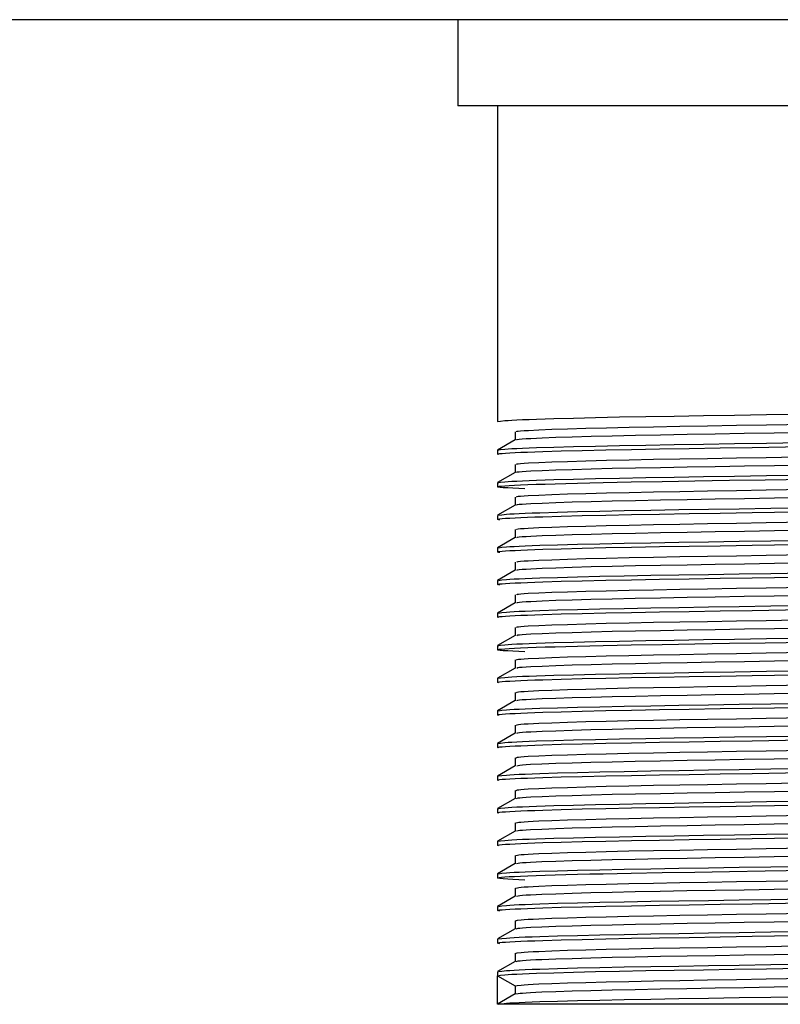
# Model space of a CAD drawing. Header units: millimetres. Extents: x 262469 to 275208, y -32539 to 9411.
# Tile 273 of 428: x 269174 to 269182, y -13445 to -13435. Entities that reach past the tile are written whole.
import ezdxf

# ---------------------------------------------------------------- set-up
doc = ezdxf.new("R2010")
doc.units = ezdxf.units.MM
doc.header["$LTSCALE"] = 100
doc.layers.add('$ IE_TELETECHNIKA', color=5, linetype='Continuous', lineweight=30)

msp = doc.modelspace()

# ---------------------------------------------------------------- linework, layer by layer
at = {"layer": '$ IE_TELETECHNIKA', "color": 7, "linetype": 'Continuous'}
for p, q in [((269255.6756, -13434.8878), (269082.8756, -13434.8878)), ((269178.4916, -13434.8878), (269178.4916, -13435.7518)), ((269185.9796, -13435.7518), (269178.4916, -13435.7518)), ((269178.8876, -13435.7518), (269178.8876, -13438.9144)), ((269179.0644, -13439.0164), (269179.0644, -13439.0974)), ((269179.0644, -13439.0164), (269179.0644, -13439.0974)), ((269179.0655, -13439.0968), (269178.8887, -13439.1989)), ((269178.8876, -13439.2001), (269178.8876, -13439.2409)), ((269179.0644, -13439.343), (269179.0644, -13439.424)), ((269179.0644, -13439.343), (269179.0644, -13439.424)), ((269179.0655, -13439.4234), (269178.8887, -13439.5255)), ((269178.8876, -13439.5267), (269178.8876, -13439.5675)), ((269179.0644, -13439.6696), (269179.0644, -13439.7506)), ((269179.0644, -13439.6696), (269179.0644, -13439.7506)), ((269179.0655, -13439.75), (269178.8887, -13439.8521)), ((269178.8876, -13439.8533), (269178.8876, -13439.8941)), ((269178.9101, -13439.8997), (269178.9025, -13439.8978)), ((269179.0644, -13439.9961), (269179.0644, -13440.0772)), ((269179.0644, -13439.9961), (269179.0644, -13440.0772)), ((269179.0655, -13440.0765), (269178.8887, -13440.1787)), ((269178.8876, -13440.1798), (269178.8876, -13440.2206)), ((269178.9101, -13440.2263), (269178.9025, -13440.2244)), ((269179.0644, -13440.3227), (269179.0644, -13440.4037)), ((269179.0644, -13440.3227), (269179.0644, -13440.4037)), ((269179.0655, -13440.4031), (269178.8887, -13440.5052)), ((269178.8876, -13440.5064), (269178.8876, -13440.5472)), ((269178.9101, -13440.5529), (269178.9025, -13440.5509)), ((269179.0644, -13440.6493), (269179.0644, -13440.7303)), ((269179.0644, -13440.6493), (269179.0644, -13440.7303)), ((269179.0655, -13440.7297), (269178.8887, -13440.8318)), ((269178.8876, -13440.833), (269178.8876, -13440.8738)), ((269179.0644, -13440.9759), (269179.0644, -13441.0569)), ((269179.0644, -13440.9759), (269179.0644, -13441.0569)), ((269179.0655, -13441.0562), (269178.8887, -13441.1584)), ((269178.8876, -13441.1596), (269178.8876, -13441.2004)), ((269179.0655, -13441.3828), (269178.8887, -13441.485)), ((269179.0644, -13441.3024), (269179.0644, -13441.3835)), ((269179.0644, -13441.3024), (269179.0644, -13441.3835)), ((269178.8876, -13441.4861), (269178.8876, -13441.5269)), ((269179.0644, -13441.629), (269179.0644, -13441.71)), ((269179.0644, -13441.629), (269179.0644, -13441.71)), ((269179.0655, -13441.7094), (269178.8887, -13441.8115)), ((269178.8876, -13441.8127), (269178.8876, -13441.8535)), ((269179.0644, -13441.9556), (269179.0644, -13442.0366)), ((269179.0644, -13441.9556), (269179.0644, -13442.0366)), ((269179.0655, -13442.036), (269178.8887, -13442.1381)), ((269178.8876, -13442.1393), (269178.8876, -13442.1801)), ((269179.0654, -13442.3626), (269178.8887, -13442.4647)), ((269179.0644, -13442.2822), (269179.0644, -13442.3632)), ((269179.0644, -13442.2822), (269179.0644, -13442.3632)), ((269178.8876, -13442.4658), (269178.8876, -13442.5067)), ((269179.0644, -13442.6087), (269179.0644, -13442.6897)), ((269179.0644, -13442.6087), (269179.0644, -13442.6897)), ((269179.0655, -13442.6891), (269178.8887, -13442.7912)), ((269178.8876, -13442.7924), (269178.8876, -13442.8332)), ((269179.0644, -13442.9353), (269179.0644, -13443.0163)), ((269179.0644, -13442.9353), (269179.0644, -13443.0163)), ((269179.0655, -13443.0157), (269178.8887, -13443.1178)), ((269178.8876, -13443.119), (269178.8876, -13443.1598)), ((269179.0655, -13443.3423), (269178.8887, -13443.4444)), ((269179.0644, -13443.2619), (269179.0644, -13443.3429)), ((269179.0644, -13443.2619), (269179.0644, -13443.3429)), ((269178.8876, -13443.4455), (269178.8876, -13443.4864)), ((269178.9101, -13443.492), (269178.8876, -13443.4864)), ((269179.0644, -13443.5884), (269179.0644, -13443.6695)), ((269179.0644, -13443.5884), (269179.0644, -13443.6695)), ((269179.0655, -13443.6689), (269178.8887, -13443.7709)), ((269178.8876, -13443.7721), (269178.8876, -13443.8129)), ((269178.9101, -13443.8186), (269178.9025, -13443.8167)), ((269179.0644, -13443.915), (269179.0644, -13443.996)), ((269179.0644, -13443.915), (269179.0644, -13443.996)), ((269179.0655, -13443.9954), (269178.8887, -13444.0975)), ((269178.8876, -13444.0987), (269178.8876, -13444.1395)), ((269178.9101, -13444.1451), (269178.9025, -13444.1432)), ((269179.0644, -13444.2416), (269179.0644, -13444.3226)), ((269179.0644, -13444.2416), (269179.0644, -13444.3226)), ((269179.0655, -13444.322), (269178.8887, -13444.4241)), ((269178.8876, -13444.4253), (269178.8876, -13444.4631)), ((269178.8876, -13444.7518), (269178.8876, -13444.4661)), ((269179.0644, -13444.5681), (269179.0644, -13444.6492)), ((269179.0655, -13444.6485), (269178.8887, -13444.7507)), ((269185.5836, -13444.7518), (269178.8876, -13444.7518))]:
    msp.add_line(p, q, dxfattribs=at)
for points in [[(269178.8876, -13438.9144), (269178.9189, -13438.9095), (269178.9629, -13438.9046), (269178.9938, -13438.902), (269179.0326, -13438.8995), (269179.0808, -13438.8969), (269179.1384, -13438.8943), (269179.2049, -13438.8916), (269179.2795, -13438.889), (269179.4511, -13438.8836), (269179.6485, -13438.8783), (269179.8693, -13438.8731), (269180.1119, -13438.868), (269180.3752, -13438.8631), (269180.6569, -13438.8583), (269180.954, -13438.8535), (269181.2634, -13438.8486), (269181.5821, -13438.8434), (269182.2353, -13438.8327)], [(269179.0817, -13439.0968), (269179.0792, -13439.0945), (269179.0855, -13439.0921), (269179.1048, -13439.0896), (269179.1355, -13439.0871), (269179.1756, -13439.0846), (269179.2232, -13439.082), (269179.3357, -13439.0767), (269179.4724, -13439.0715), (269179.6358, -13439.0662), (269179.825, -13439.0609), (269180.0371, -13439.0557), (269180.2697, -13439.0507), (269180.5207, -13439.0459), (269180.7882, -13439.0412), (269181.0693, -13439.0365), (269181.3615, -13439.0315), (269181.662, -13439.0263), (269182.2765, -13439.0157)], [(269179.0818, -13439.0164), (269179.0803, -13439.0117), (269179.094, -13439.0093), (269179.1191, -13439.0068), (269179.1542, -13439.0043), (269179.1975, -13439.0017), (269179.3034, -13438.9965), (269179.4336, -13438.9912), (269179.5901, -13438.9859), (269179.7728, -13438.9806), (269179.979, -13438.9755), (269180.2064, -13438.9704), (269180.4528, -13438.9655), (269180.7162, -13438.9608), (269180.994, -13438.9561), (269181.2836, -13438.9511), (269181.5822, -13438.946), (269182.1951, -13438.9355)], [(269178.9025, -13439.2447), (269178.8869, -13439.2398), (269178.8931, -13439.2373), (269178.9093, -13439.2348), (269178.9351, -13439.2323), (269178.9698, -13439.2297), (269179.0129, -13439.2271), (269179.0639, -13439.2245), (269179.1224, -13439.2218), (269179.1883, -13439.2191), (269179.2616, -13439.2163), (269179.3421, -13439.2136), (269179.5249, -13439.2081), (269179.7357, -13439.2027), (269179.9721, -13439.1974), (269180.2313, -13439.1923), (269180.5107, -13439.1873), (269180.8074, -13439.1824), (269181.1185, -13439.1775), (269181.441, -13439.1723), (269182.1069, -13439.1614)], [(269178.8876, -13439.2001), (269178.9189, -13439.1952), (269178.9629, -13439.1903), (269178.9938, -13439.1878), (269179.0326, -13439.1853), (269179.0808, -13439.1827), (269179.1384, -13439.18), (269179.2049, -13439.1774), (269179.2795, -13439.1747), (269179.4511, -13439.1694), (269179.6485, -13439.164), (269179.8693, -13439.1588), (269180.1119, -13439.1537), (269180.3752, -13439.1488), (269180.6569, -13439.1441), (269180.954, -13439.1393), (269181.2634, -13439.1343), (269181.5821, -13439.1292), (269182.2353, -13439.1185)], [(269179.0817, -13439.343), (269179.0812, -13439.3383), (269179.0945, -13439.3359), (269179.1193, -13439.3334), (269179.154, -13439.3308), (269179.1972, -13439.3283), (269179.3031, -13439.3231), (269179.4335, -13439.3178), (269179.59, -13439.3125), (269179.7726, -13439.3072), (269179.9788, -13439.302), (269180.2061, -13439.297), (269180.4526, -13439.2921), (269180.7159, -13439.2874), (269180.9937, -13439.2827), (269181.2833, -13439.2777), (269181.5819, -13439.2726), (269182.1948, -13439.2621)], [(269179.0821, -13439.4233), (269179.0803, -13439.421), (269179.0866, -13439.4186), (269179.1055, -13439.4162), (269179.136, -13439.4137), (269179.1759, -13439.4111), (269179.2235, -13439.4085), (269179.3364, -13439.4033), (269179.4734, -13439.398), (269179.6369, -13439.3927), (269179.8262, -13439.3875), (269180.0383, -13439.3823), (269180.271, -13439.3773), (269180.5221, -13439.3725), (269180.7895, -13439.3678), (269181.0707, -13439.363), (269181.3629, -13439.358), (269181.6634, -13439.3528), (269182.2777, -13439.3423)], [(269178.8876, -13439.5267), (269178.9189, -13439.5218), (269178.9629, -13439.5169), (269178.9938, -13439.5144), (269179.0326, -13439.5118), (269179.0808, -13439.5093), (269179.1384, -13439.5066), (269179.2049, -13439.504), (269179.2795, -13439.5013), (269179.4511, -13439.4959), (269179.6485, -13439.4906), (269179.8693, -13439.4854), (269180.1119, -13439.4803), (269180.3752, -13439.4754), (269180.6569, -13439.4706), (269180.954, -13439.4658), (269181.2634, -13439.4609), (269181.5821, -13439.4557), (269182.2353, -13439.445)], [(269179.1632, -13439.588), (269179.0432, -13439.5821), (269178.9904, -13439.5792), (269178.9461, -13439.5763), (269178.9133, -13439.5735), (269178.8942, -13439.5708), (269178.8876, -13439.5681), (269178.8914, -13439.5654), (269178.9048, -13439.5627), (269178.928, -13439.5599), (269178.961, -13439.5571), (269179.0039, -13439.5543), (269179.0568, -13439.5513), (269179.1197, -13439.5484), (269179.1922, -13439.5454), (269179.2741, -13439.5424), (269179.3651, -13439.5394), (269179.4649, -13439.5364), (269179.5732, -13439.5334), (269179.6896, -13439.5304), (269179.8137, -13439.5274), (269179.9453, -13439.5245), (269180.2288, -13439.5189), (269180.537, -13439.5135), (269180.866, -13439.5081), (269181.2117, -13439.5025), (269181.57, -13439.4967), (269183.04, -13439.4728)], [(269179.0816, -13439.6696), (269179.0821, -13439.6649), (269179.0951, -13439.6624), (269179.1195, -13439.66), (269179.154, -13439.6574), (269179.1969, -13439.6549), (269179.303, -13439.6496), (269179.4335, -13439.6444), (269179.59, -13439.6391), (269179.7725, -13439.6338), (269179.9787, -13439.6286), (269180.2061, -13439.6236), (269180.4525, -13439.6187), (269180.7158, -13439.614), (269180.9936, -13439.6092), (269181.2832, -13439.6043), (269181.5818, -13439.5992), (269182.1947, -13439.5886)], [(269179.0825, -13439.7499), (269179.0813, -13439.7476), (269179.0875, -13439.7452), (269179.106, -13439.7428), (269179.1359, -13439.7402), (269179.1755, -13439.7377), (269179.223, -13439.7351), (269179.3361, -13439.7299), (269179.4732, -13439.7246), (269179.6367, -13439.7193), (269179.8258, -13439.714), (269180.038, -13439.7089), (269180.2706, -13439.7039), (269180.5217, -13439.6991), (269180.7892, -13439.6943), (269181.0703, -13439.6896), (269181.3626, -13439.6846), (269181.6631, -13439.6794), (269182.2774, -13439.6689)], [(269178.9003, -13439.852), (269178.9324, -13439.8472), (269178.9787, -13439.8423), (269179.0117, -13439.8398), (269179.0535, -13439.8372), (269179.1052, -13439.8346), (269179.1662, -13439.832), (269179.2359, -13439.8294), (269179.3135, -13439.8267), (269179.4901, -13439.8214), (269179.691, -13439.8161), (269179.9143, -13439.811), (269180.1588, -13439.806), (269180.4234, -13439.8011), (269180.7057, -13439.7964), (269181.0027, -13439.7916), (269181.3113, -13439.7867), (269181.6286, -13439.7815), (269182.2773, -13439.7709)], [(269178.9025, -13439.8978), (269178.8869, -13439.8929), (269178.8931, -13439.8904), (269178.9093, -13439.8879), (269178.9351, -13439.8854), (269178.9698, -13439.8828), (269179.0129, -13439.8802), (269179.0639, -13439.8776), (269179.1224, -13439.8749), (269179.1883, -13439.8722), (269179.2616, -13439.8695), (269179.3421, -13439.8667), (269179.5249, -13439.8612), (269179.7357, -13439.8558), (269179.9721, -13439.8505), (269180.2313, -13439.8454), (269180.5107, -13439.8405), (269180.8074, -13439.8356), (269181.1185, -13439.8306), (269181.441, -13439.8254), (269182.1069, -13439.8145)], [(269179.0813, -13439.9961), (269179.083, -13439.9914), (269179.0957, -13439.989), (269179.1198, -13439.9865), (269179.1539, -13439.984), (269179.1967, -13439.9814), (269179.3028, -13439.9762), (269179.4335, -13439.9709), (269179.59, -13439.9656), (269179.7725, -13439.9604), (269179.9786, -13439.9552), (269180.206, -13439.9501), (269180.4524, -13439.9453), (269180.7157, -13439.9405), (269180.9935, -13439.9358), (269181.2831, -13439.9309), (269181.5816, -13439.9257), (269182.1945, -13439.9152)], [(269179.0827, -13440.0765), (269179.0883, -13440.0718), (269179.1063, -13440.0693), (269179.1358, -13440.0668), (269179.1751, -13440.0643), (269179.2224, -13440.0617), (269179.3356, -13440.0564), (269179.4729, -13440.0512), (269179.6362, -13440.0459), (269179.8253, -13440.0406), (269180.0374, -13440.0355), (269180.2701, -13440.0305), (269180.5212, -13440.0256), (269180.7886, -13440.0209), (269181.0698, -13440.0162), (269181.362, -13440.0112), (269181.6625, -13440.006), (269182.277, -13439.9954)], [(269178.9003, -13440.1786), (269178.9323, -13440.1737), (269178.9787, -13440.1688), (269179.0116, -13440.1663), (269179.0534, -13440.1638), (269179.1051, -13440.1612), (269179.1661, -13440.1586), (269179.2357, -13440.1559), (269179.3134, -13440.1533), (269179.4899, -13440.148), (269179.6909, -13440.1427), (269179.9141, -13440.1376), (269180.1587, -13440.1325), (269180.4233, -13440.1277), (269180.7055, -13440.123), (269181.0025, -13440.1182), (269181.3111, -13440.1133), (269181.6284, -13440.1081), (269182.2771, -13440.0975)], [(269178.9025, -13440.2244), (269178.8869, -13440.2195), (269178.8931, -13440.217), (269178.9093, -13440.2145), (269178.9351, -13440.212), (269178.9698, -13440.2094), (269179.0129, -13440.2068), (269179.0639, -13440.2042), (269179.1224, -13440.2015), (269179.1883, -13440.1988), (269179.2616, -13440.196), (269179.3421, -13440.1933), (269179.5249, -13440.1878), (269179.7357, -13440.1824), (269179.9721, -13440.1771), (269180.2314, -13440.172), (269180.5108, -13440.167), (269180.8075, -13440.1622), (269181.1185, -13440.1572), (269181.441, -13440.152), (269182.1069, -13440.1411)], [(269179.0809, -13440.3227), (269179.0838, -13440.318), (269179.0964, -13440.3156), (269179.1201, -13440.3131), (269179.154, -13440.3106), (269179.1965, -13440.308), (269179.3027, -13440.3028), (269179.4335, -13440.2975), (269179.59, -13440.2922), (269179.7724, -13440.2869), (269179.9786, -13440.2818), (269180.2059, -13440.2767), (269180.4523, -13440.2718), (269180.7156, -13440.2671), (269180.9934, -13440.2624), (269181.283, -13440.2574), (269181.5815, -13440.2523), (269182.1944, -13440.2418)], [(269179.0828, -13440.4031), (269179.0893, -13440.3984), (269179.1068, -13440.3959), (269179.1359, -13440.3934), (269179.1749, -13440.3909), (269179.222, -13440.3883), (269179.3353, -13440.383), (269179.4728, -13440.3777), (269179.6361, -13440.3724), (269179.825, -13440.3672), (269180.0371, -13440.362), (269180.2698, -13440.357), (269180.5209, -13440.3522), (269180.7883, -13440.3475), (269181.0695, -13440.3427), (269181.3617, -13440.3377), (269181.6623, -13440.3326), (269182.2767, -13440.322)], [(269178.9025, -13440.5509), (269178.8869, -13440.5461), (269178.8931, -13440.5436), (269178.9093, -13440.5411), (269178.9351, -13440.5386), (269178.9698, -13440.536), (269179.0129, -13440.5334), (269179.0639, -13440.5307), (269179.1224, -13440.528), (269179.1883, -13440.5253), (269179.2616, -13440.5226), (269179.3422, -13440.5199), (269179.525, -13440.5144), (269179.7357, -13440.509), (269179.9721, -13440.5037), (269180.2314, -13440.4986), (269180.5108, -13440.4936), (269180.8075, -13440.4887), (269181.1185, -13440.4837), (269181.441, -13440.4785), (269182.1069, -13440.4677)], [(269178.9003, -13440.5052), (269178.9323, -13440.5003), (269178.9786, -13440.4954), (269179.0116, -13440.4929), (269179.0534, -13440.4904), (269179.1051, -13440.4878), (269179.1661, -13440.4852), (269179.2357, -13440.4825), (269179.3134, -13440.4799), (269179.4899, -13440.4745), (269179.6908, -13440.4693), (269179.9141, -13440.4641), (269180.1586, -13440.4591), (269180.4232, -13440.4543), (269180.7055, -13440.4496), (269181.0024, -13440.4448), (269181.3111, -13440.4398), (269181.6283, -13440.4347), (269182.2771, -13440.4241)], [(269179.0803, -13440.6493), (269179.0845, -13440.6446), (269179.097, -13440.6422), (269179.1205, -13440.6397), (269179.154, -13440.6372), (269179.1963, -13440.6346), (269179.3025, -13440.6294), (269179.4335, -13440.6241), (269179.59, -13440.6188), (269179.7724, -13440.6135), (269179.9785, -13440.6083), (269180.2059, -13440.6033), (269180.4523, -13440.5984), (269180.7156, -13440.5937), (269180.9933, -13440.5889), (269181.2828, -13440.584), (269181.5814, -13440.5789), (269182.1943, -13440.5684)], [(269179.0828, -13440.7297), (269179.0901, -13440.7249), (269179.1073, -13440.7225), (269179.1359, -13440.72), (269179.1745, -13440.7174), (269179.2214, -13440.7148), (269179.3348, -13440.7096), (269179.4724, -13440.7043), (269179.6356, -13440.699), (269179.8245, -13440.6938), (269180.0365, -13440.6886), (269180.2692, -13440.6836), (269180.5203, -13440.6788), (269180.7877, -13440.6741), (269181.0689, -13440.6693), (269181.3611, -13440.6643), (269181.6617, -13440.6592), (269182.2762, -13440.6486)], [(269178.9003, -13440.8317), (269178.9323, -13440.8269), (269178.9786, -13440.822), (269179.0116, -13440.8195), (269179.0534, -13440.8169), (269179.1051, -13440.8143), (269179.1661, -13440.8117), (269179.2357, -13440.8091), (269179.3134, -13440.8064), (269179.4899, -13440.8011), (269179.6908, -13440.7958), (269179.9141, -13440.7907), (269180.1586, -13440.7857), (269180.4232, -13440.7809), (269180.7055, -13440.7761), (269181.0025, -13440.7714), (269181.3111, -13440.7664), (269181.6284, -13440.7613), (269182.2771, -13440.7507)], [(269178.9025, -13440.8775), (269178.8869, -13440.8726), (269178.8931, -13440.8702), (269178.9093, -13440.8677), (269178.9351, -13440.8651), (269178.9698, -13440.8625), (269179.0129, -13440.8599), (269179.0639, -13440.8573), (269179.1224, -13440.8546), (269179.1883, -13440.8519), (269179.2616, -13440.8492), (269179.3421, -13440.8464), (269179.5249, -13440.841), (269179.7357, -13440.8355), (269179.9721, -13440.8302), (269180.2314, -13440.8251), (269180.5108, -13440.8202), (269180.8075, -13440.8153), (269181.1185, -13440.8103), (269181.441, -13440.8051), (269182.1069, -13440.7943)], [(269179.0797, -13440.9758), (269179.0851, -13440.9711), (269179.0976, -13440.9687), (269179.1208, -13440.9662), (269179.1541, -13440.9637), (269179.1962, -13440.9612), (269179.3024, -13440.9559), (269179.4335, -13440.9507), (269179.59, -13440.9454), (269179.7724, -13440.9401), (269179.9784, -13440.9349), (269180.2058, -13440.9299), (269180.4522, -13440.925), (269180.7155, -13440.9202), (269180.9932, -13440.9155), (269181.2827, -13440.9106), (269181.5813, -13440.9055), (269182.1942, -13440.8949)], [(269179.0827, -13441.0562), (269179.0912, -13441.0515), (269179.1082, -13441.049), (269179.1366, -13441.0465), (269179.175, -13441.044), (269179.2218, -13441.0414), (269179.3355, -13441.0361), (269179.4733, -13441.0309), (269179.6366, -13441.0256), (269179.8256, -13441.0203), (269180.0377, -13441.0152), (269180.2704, -13441.0102), (269180.5215, -13441.0054), (269180.789, -13441.0006), (269181.0701, -13440.9958), (269181.3624, -13440.9909), (269181.6629, -13440.9857), (269182.2773, -13440.9751)], [(269178.8876, -13441.1596), (269178.9189, -13441.1547), (269178.9629, -13441.1497), (269178.9938, -13441.1472), (269179.0326, -13441.1447), (269179.0808, -13441.1421), (269179.1384, -13441.1395), (269179.2049, -13441.1368), (269179.2795, -13441.1342), (269179.4511, -13441.1288), (269179.6485, -13441.1235), (269179.8693, -13441.1182), (269180.1119, -13441.1132), (269180.3752, -13441.1083), (269180.6569, -13441.1035), (269180.954, -13441.0987), (269181.2634, -13441.0937), (269181.5821, -13441.0886), (269182.2353, -13441.0779)], [(269179.1632, -13441.2209), (269179.0432, -13441.2149), (269178.9904, -13441.212), (269178.9461, -13441.2091), (269178.9133, -13441.2064), (269178.8942, -13441.2036), (269178.8876, -13441.201), (269178.8914, -13441.1983), (269178.9048, -13441.1956), (269178.928, -13441.1928), (269178.961, -13441.19), (269179.0039, -13441.1871), (269179.0568, -13441.1842), (269179.1197, -13441.1813), (269179.1922, -13441.1783), (269179.2741, -13441.1753), (269179.3651, -13441.1722), (269179.4649, -13441.1692), (269179.5732, -13441.1662), (269179.6896, -13441.1632), (269179.8137, -13441.1603), (269179.9453, -13441.1574), (269180.2288, -13441.1517), (269180.537, -13441.1463), (269180.866, -13441.1409), (269181.2117, -13441.1354), (269181.57, -13441.1296), (269183.04, -13441.1056)], [(269179.0789, -13441.3024), (269179.0857, -13441.2977), (269179.0983, -13441.2953), (269179.1212, -13441.2928), (269179.1542, -13441.2903), (269179.1961, -13441.2877), (269179.3022, -13441.2825), (269179.4335, -13441.2772), (269179.5901, -13441.2719), (269179.7723, -13441.2666), (269179.9784, -13441.2615), (269180.2057, -13441.2564), (269180.4521, -13441.2516), (269180.7154, -13441.2468), (269180.9931, -13441.2421), (269181.2826, -13441.2371), (269181.5812, -13441.232), (269182.194, -13441.2215)], [(269179.0824, -13441.3828), (269179.092, -13441.3781), (269179.1087, -13441.3756), (269179.1367, -13441.3731), (269179.1748, -13441.3706), (269179.2214, -13441.368), (269179.3351, -13441.3627), (269179.473, -13441.3574), (269179.6363, -13441.3522), (269179.8252, -13441.3469), (269180.0372, -13441.3417), (269180.2699, -13441.3368), (269180.5211, -13441.3319), (269180.7885, -13441.3272), (269181.0697, -13441.3224), (269181.3619, -13441.3174), (269181.6624, -13441.3123), (269182.2769, -13441.3017)], [(269178.9025, -13441.5307), (269178.8869, -13441.5258), (269178.8931, -13441.5233), (269178.9093, -13441.5208), (269178.9351, -13441.5183), (269178.9698, -13441.5157), (269179.0129, -13441.5131), (269179.0639, -13441.5104), (269179.1224, -13441.5078), (269179.1883, -13441.505), (269179.2616, -13441.5023), (269179.3421, -13441.4996), (269179.5249, -13441.4941), (269179.7357, -13441.4887), (269179.9721, -13441.4834), (269180.2313, -13441.4783), (269180.5107, -13441.4733), (269180.8074, -13441.4684), (269181.1185, -13441.4635), (269181.441, -13441.4583), (269182.1069, -13441.4474)], [(269178.8876, -13441.4861), (269178.9189, -13441.4812), (269178.9629, -13441.4763), (269178.9938, -13441.4738), (269179.0326, -13441.4713), (269179.0808, -13441.4687), (269179.1384, -13441.4661), (269179.2049, -13441.4634), (269179.2795, -13441.4607), (269179.4511, -13441.4554), (269179.6485, -13441.45), (269179.8693, -13441.4448), (269180.1119, -13441.4397), (269180.3752, -13441.4348), (269180.6569, -13441.4301), (269180.954, -13441.4253), (269181.2634, -13441.4203), (269181.5821, -13441.4152), (269182.2353, -13441.4045)], [(269179.078, -13441.629), (269179.0862, -13441.6243), (269179.0989, -13441.6219), (269179.1216, -13441.6194), (269179.1543, -13441.6169), (269179.196, -13441.6143), (269179.302, -13441.6091), (269179.4334, -13441.6038), (269179.5901, -13441.5985), (269179.7723, -13441.5932), (269179.9783, -13441.588), (269180.2057, -13441.583), (269180.4521, -13441.5782), (269180.7153, -13441.5734), (269180.9931, -13441.5686), (269181.2826, -13441.5637), (269181.5811, -13441.5586), (269182.1939, -13441.5481)], [(269179.082, -13441.7093), (269179.0927, -13441.7046), (269179.1092, -13441.7022), (269179.1369, -13441.6997), (269179.1746, -13441.6971), (269179.221, -13441.6946), (269179.3347, -13441.6893), (269179.4727, -13441.684), (269179.636, -13441.6787), (269179.8248, -13441.6735), (269180.0368, -13441.6683), (269180.2695, -13441.6634), (269180.5207, -13441.6585), (269180.7881, -13441.6538), (269181.0692, -13441.649), (269181.3615, -13441.644), (269181.662, -13441.6389), (269182.2765, -13441.6283)], [(269178.9025, -13441.8572), (269178.8869, -13441.8523), (269178.8931, -13441.8499), (269178.9093, -13441.8474), (269178.9351, -13441.8448), (269178.9698, -13441.8423), (269179.0129, -13441.8397), (269179.0639, -13441.837), (269179.1224, -13441.8343), (269179.1883, -13441.8316), (269179.2616, -13441.8289), (269179.3421, -13441.8262), (269179.5249, -13441.8207), (269179.7357, -13441.8153), (269179.9721, -13441.81), (269180.2314, -13441.8048), (269180.5108, -13441.7999), (269180.8075, -13441.795), (269181.1185, -13441.79), (269181.441, -13441.7848), (269182.1069, -13441.774)], [(269178.9003, -13441.8114), (269178.9324, -13441.8066), (269178.9787, -13441.8017), (269179.0116, -13441.7992), (269179.0534, -13441.7966), (269179.1051, -13441.7941), (269179.1661, -13441.7914), (269179.2357, -13441.7888), (269179.3134, -13441.7861), (269179.4899, -13441.7808), (269179.6909, -13441.7756), (269179.9141, -13441.7704), (269180.1587, -13441.7654), (269180.4233, -13441.7606), (269180.7055, -13441.7558), (269181.0025, -13441.7511), (269181.3111, -13441.7461), (269181.6284, -13441.741), (269182.2771, -13441.7304)], [(269179.077, -13441.9555), (269179.0866, -13441.9508), (269179.0995, -13441.9484), (269179.122, -13441.946), (269179.1545, -13441.9434), (269179.196, -13441.9409), (269179.3019, -13441.9356), (269179.4334, -13441.9304), (269179.5901, -13441.9251), (269179.7723, -13441.9198), (269179.9783, -13441.9146), (269180.2056, -13441.9096), (269180.452, -13441.9047), (269180.7153, -13441.9), (269180.993, -13441.8952), (269181.2825, -13441.8903), (269181.581, -13441.8852), (269182.1938, -13441.8746)], [(269179.0814, -13442.0359), (269179.0934, -13442.0312), (269179.1098, -13442.0288), (269179.1371, -13442.0263), (269179.1745, -13442.0237), (269179.2206, -13442.0212), (269179.3342, -13442.0159), (269179.4724, -13442.0106), (269179.6357, -13442.0053), (269179.8244, -13442.0001), (269180.0364, -13441.9949), (269180.269, -13441.9899), (269180.5202, -13441.9851), (269180.7876, -13441.9803), (269181.0688, -13441.9756), (269181.361, -13441.9706), (269181.6616, -13441.9654), (269182.2761, -13441.9549)], [(269178.8876, -13442.1393), (269178.9189, -13442.1344), (269178.9629, -13442.1295), (269178.9938, -13442.1269), (269179.0326, -13442.1244), (269179.0808, -13442.1218), (269179.1384, -13442.1192), (269179.2049, -13442.1165), (269179.2795, -13442.1139), (269179.4511, -13442.1085), (269179.6485, -13442.1032), (269179.8693, -13442.098), (269180.1119, -13442.0929), (269180.3752, -13442.088), (269180.6569, -13442.0832), (269180.954, -13442.0784), (269181.2634, -13442.0734), (269181.5821, -13442.0683), (269182.2353, -13442.0576)], [(269178.9025, -13442.1838), (269178.8869, -13442.1789), (269178.8931, -13442.1764), (269178.9093, -13442.1739), (269178.9351, -13442.1714), (269178.9698, -13442.1688), (269179.0129, -13442.1662), (269179.0639, -13442.1636), (269179.1224, -13442.1609), (269179.1883, -13442.1582), (269179.2616, -13442.1555), (269179.3421, -13442.1527), (269179.5249, -13442.1472), (269179.7357, -13442.1418), (269179.9721, -13442.1365), (269180.2313, -13442.1314), (269180.5107, -13442.1265), (269180.8074, -13442.1216), (269181.1185, -13442.1166), (269181.441, -13442.1114), (269182.1069, -13442.1005)], [(269179.0758, -13442.2821), (269179.0869, -13442.2774), (269179.1001, -13442.275), (269179.1224, -13442.2725), (269179.1547, -13442.27), (269179.196, -13442.2674), (269179.3017, -13442.2622), (269179.4334, -13442.2569), (269179.5901, -13442.2516), (269179.7723, -13442.2464), (269179.9782, -13442.2412), (269180.2056, -13442.2362), (269180.452, -13442.2313), (269180.7152, -13442.2265), (269180.9929, -13442.2218), (269181.2824, -13442.2169), (269181.5809, -13442.2118), (269182.1937, -13442.2012)], [(269179.0807, -13442.3625), (269179.0939, -13442.3578), (269179.1103, -13442.3554), (269179.1373, -13442.3529), (269179.1743, -13442.3503), (269179.2202, -13442.3477), (269179.3338, -13442.3425), (269179.472, -13442.3372), (269179.6353, -13442.3319), (269179.8239, -13442.3266), (269180.0359, -13442.3215), (269180.2685, -13442.3165), (269180.5197, -13442.3117), (269180.787, -13442.3069), (269181.0682, -13442.3021), (269181.3605, -13442.2972), (269181.6611, -13442.292), (269182.2756, -13442.2815)], [(269178.9025, -13442.5104), (269178.8869, -13442.5055), (269178.8931, -13442.503), (269178.9093, -13442.5005), (269178.9351, -13442.498), (269178.9698, -13442.4954), (269179.0129, -13442.4928), (269179.0639, -13442.4902), (269179.1224, -13442.4875), (269179.1883, -13442.4848), (269179.2616, -13442.482), (269179.3421, -13442.4793), (269179.5249, -13442.4738), (269179.7357, -13442.4684), (269179.9721, -13442.4631), (269180.2314, -13442.458), (269180.5108, -13442.453), (269180.8075, -13442.4482), (269181.1185, -13442.4432), (269181.441, -13442.438), (269182.1069, -13442.4271)], [(269178.9003, -13442.4646), (269178.9323, -13442.4597), (269178.9786, -13442.4548), (269179.0116, -13442.4523), (269179.0534, -13442.4498), (269179.1051, -13442.4472), (269179.1661, -13442.4446), (269179.2357, -13442.442), (269179.3134, -13442.4393), (269179.4899, -13442.434), (269179.6908, -13442.4287), (269179.9141, -13442.4235), (269180.1586, -13442.4185), (269180.4232, -13442.4137), (269180.7055, -13442.409), (269181.0024, -13442.4042), (269181.3111, -13442.3993), (269181.6283, -13442.3941), (269182.2771, -13442.3835)], [(269179.0745, -13442.6087), (269179.0871, -13442.604), (269179.1006, -13442.6016), (269179.1228, -13442.5991), (269179.1549, -13442.5966), (269179.196, -13442.594), (269179.3016, -13442.5888), (269179.4333, -13442.5835), (269179.5901, -13442.5782), (269179.7723, -13442.5729), (269179.9782, -13442.5677), (269180.2055, -13442.5627), (269180.4519, -13442.5579), (269180.7151, -13442.5531), (269180.9928, -13442.5484), (269181.2823, -13442.5434), (269181.5808, -13442.5383), (269182.1936, -13442.5278)], [(269179.0801, -13442.6891), (269179.0947, -13442.6843), (269179.1112, -13442.6819), (269179.1381, -13442.6794), (269179.1749, -13442.6769), (269179.2207, -13442.6743), (269179.3344, -13442.669), (269179.4729, -13442.6637), (269179.6363, -13442.6585), (269179.825, -13442.6532), (269180.037, -13442.648), (269180.2697, -13442.6431), (269180.5208, -13442.6383), (269180.7882, -13442.6335), (269181.0694, -13442.6287), (269181.3617, -13442.6237), (269181.6622, -13442.6186), (269182.2767, -13442.608)], [(269178.9025, -13442.8369), (269178.8869, -13442.8321), (269178.8931, -13442.8296), (269178.9093, -13442.8271), (269178.9351, -13442.8245), (269178.9698, -13442.822), (269179.0129, -13442.8194), (269179.0639, -13442.8167), (269179.1224, -13442.814), (269179.1883, -13442.8113), (269179.2616, -13442.8086), (269179.3422, -13442.8059), (269179.525, -13442.8004), (269179.7357, -13442.795), (269179.9721, -13442.7897), (269180.2314, -13442.7845), (269180.5108, -13442.7796), (269180.8075, -13442.7747), (269181.1185, -13442.7698), (269181.441, -13442.7646), (269182.1069, -13442.7537)], [(269178.8876, -13442.7924), (269178.9189, -13442.7875), (269178.9629, -13442.7826), (269178.9938, -13442.7801), (269179.0326, -13442.7776), (269179.0808, -13442.775), (269179.1384, -13442.7723), (269179.2049, -13442.7697), (269179.2795, -13442.767), (269179.4511, -13442.7616), (269179.6485, -13442.7563), (269179.8693, -13442.7511), (269180.1119, -13442.746), (269180.3752, -13442.7411), (269180.6569, -13442.7364), (269180.954, -13442.7316), (269181.2634, -13442.7266), (269181.5821, -13442.7214), (269182.2353, -13442.7108)], [(269179.0731, -13442.9352), (269179.0872, -13442.9305), (269179.1011, -13442.9281), (269179.1232, -13442.9257), (269179.1551, -13442.9231), (269179.196, -13442.9206), (269179.2451, -13442.918), (269179.3014, -13442.9154), (269179.4333, -13442.9101), (269179.5902, -13442.9048), (269179.7722, -13442.8995), (269179.9781, -13442.8943), (269180.2055, -13442.8893), (269180.4519, -13442.8845), (269180.7151, -13442.8797), (269180.9928, -13442.8749), (269181.2822, -13442.87), (269181.5808, -13442.8649), (269182.1935, -13442.8544)], [(269179.0792, -13443.0156), (269179.0951, -13443.0109), (269179.1117, -13443.0085), (269179.1383, -13443.006), (269179.1749, -13443.0035), (269179.2204, -13443.0009), (269179.3339, -13442.9956), (269179.4725, -13442.9903), (269179.6359, -13442.985), (269179.8245, -13442.9798), (269180.0364, -13442.9746), (269180.2691, -13442.9697), (269180.5203, -13442.9649), (269180.7877, -13442.9601), (269181.0689, -13442.9553), (269181.3611, -13442.9503), (269181.6617, -13442.9452), (269182.2762, -13442.9346)], [(269178.8876, -13443.119), (269178.9189, -13443.1141), (269178.9629, -13443.1092), (269178.9938, -13443.1067), (269179.0326, -13443.1041), (269179.0808, -13443.1015), (269179.1384, -13443.0989), (269179.2049, -13443.0963), (269179.2795, -13443.0936), (269179.4511, -13443.0882), (269179.6485, -13443.0829), (269179.8693, -13443.0777), (269180.1119, -13443.0726), (269180.3752, -13443.0677), (269180.6569, -13443.0629), (269180.954, -13443.0581), (269181.2634, -13443.0532), (269181.5821, -13443.048), (269182.2353, -13443.0373)], [(269178.9025, -13443.1635), (269178.8869, -13443.1586), (269178.8931, -13443.1561), (269178.9093, -13443.1536), (269178.9351, -13443.1511), (269178.9698, -13443.1486), (269179.0129, -13443.146), (269179.0639, -13443.1433), (269179.1224, -13443.1406), (269179.1883, -13443.1379), (269179.2616, -13443.1352), (269179.3421, -13443.1324), (269179.5249, -13443.127), (269179.7357, -13443.1215), (269179.9721, -13443.1162), (269180.2314, -13443.1111), (269180.5108, -13443.1062), (269180.8075, -13443.1013), (269181.1185, -13443.0963), (269181.441, -13443.0911), (269182.1069, -13443.0802)], [(269179.0716, -13443.2618), (269179.0872, -13443.2571), (269179.1015, -13443.2547), (269179.1237, -13443.2522), (269179.1554, -13443.2497), (269179.1961, -13443.2472), (269179.245, -13443.2446), (269179.3013, -13443.2419), (269179.4332, -13443.2367), (269179.5902, -13443.2314), (269179.7722, -13443.2261), (269179.9781, -13443.2209), (269180.2054, -13443.2159), (269180.4518, -13443.2111), (269180.715, -13443.2063), (269180.9927, -13443.2015), (269181.2822, -13443.1966), (269181.5807, -13443.1915), (269182.1934, -13443.1809)], [(269179.0781, -13443.3422), (269179.0955, -13443.3375), (269179.1123, -13443.3351), (269179.1386, -13443.3326), (269179.1749, -13443.33), (269179.2202, -13443.3274), (269179.3336, -13443.3222), (269179.4722, -13443.3169), (269179.6357, -13443.3116), (269179.8242, -13443.3063), (269180.0361, -13443.3012), (269180.2688, -13443.2962), (269180.52, -13443.2914), (269180.7874, -13443.2867), (269181.0685, -13443.2818), (269181.3608, -13443.2769), (269181.6613, -13443.2717), (269182.2759, -13443.2612)], [(269179.1632, -13443.5069), (269179.0432, -13443.5009), (269178.9904, -13443.498), (269178.9461, -13443.4952), (269178.9133, -13443.4924), (269178.8942, -13443.4897), (269178.8876, -13443.487), (269178.8914, -13443.4843), (269178.9048, -13443.4816), (269178.928, -13443.4788), (269178.961, -13443.476), (269179.0039, -13443.4731), (269179.0568, -13443.4702), (269179.1197, -13443.4672), (269179.1922, -13443.4643), (269179.2741, -13443.4613), (269179.3651, -13443.4582), (269179.4649, -13443.4552), (269179.5732, -13443.4522), (269179.6896, -13443.4492), (269179.8137, -13443.4463), (269179.9453, -13443.4434), (269180.2288, -13443.4377), (269180.537, -13443.4323), (269180.866, -13443.4269), (269181.2117, -13443.4214), (269181.57, -13443.4156), (269183.04, -13443.3916)], [(269178.9003, -13443.4443), (269178.9324, -13443.4395), (269178.9787, -13443.4346), (269179.0116, -13443.4321), (269179.0534, -13443.4295), (269179.1051, -13443.4269), (269179.1661, -13443.4243), (269179.2357, -13443.4217), (269179.3134, -13443.419), (269179.4899, -13443.4137), (269179.6909, -13443.4084), (269179.9141, -13443.4033), (269180.1587, -13443.3982), (269180.4233, -13443.3934), (269180.7055, -13443.3887), (269181.0025, -13443.3839), (269181.3111, -13443.379), (269181.6284, -13443.3738), (269182.2771, -13443.3632)], [(269179.07, -13443.5884), (269179.0871, -13443.5837), (269179.1019, -13443.5813), (269179.1241, -13443.5788), (269179.1556, -13443.5763), (269179.1962, -13443.5737), (269179.245, -13443.5711), (269179.3012, -13443.5685), (269179.4332, -13443.5632), (269179.5902, -13443.5579), (269179.7723, -13443.5527), (269179.9781, -13443.5475), (269180.2054, -13443.5424), (269180.4518, -13443.5376), (269180.715, -13443.5329), (269180.9927, -13443.5281), (269181.2821, -13443.5231), (269181.5806, -13443.518), (269182.1933, -13443.5075)], [(269179.0769, -13443.6688), (269179.0956, -13443.6641), (269179.1127, -13443.6616), (269179.1388, -13443.6592), (269179.1748, -13443.6566), (269179.2199, -13443.654), (269179.333, -13443.6488), (269179.4717, -13443.6435), (269179.6352, -13443.6382), (269179.8237, -13443.6329), (269180.0355, -13443.6278), (269180.2681, -13443.6228), (269180.5193, -13443.618), (269180.7867, -13443.6133), (269181.0678, -13443.6084), (269181.3601, -13443.6035), (269181.6607, -13443.5983), (269182.2753, -13443.5877)], [(269178.9025, -13443.8167), (269178.8869, -13443.8118), (269178.8931, -13443.8093), (269178.9093, -13443.8068), (269178.9351, -13443.8043), (269178.9698, -13443.8017), (269179.0129, -13443.7991), (269179.0639, -13443.7964), (269179.1224, -13443.7938), (269179.1883, -13443.791), (269179.2616, -13443.7883), (269179.3421, -13443.7856), (269179.5249, -13443.7801), (269179.7357, -13443.7747), (269179.9721, -13443.7694), (269180.2313, -13443.7643), (269180.5107, -13443.7593), (269180.8074, -13443.7545), (269181.1185, -13443.7495), (269181.441, -13443.7443), (269182.1069, -13443.7334)], [(269178.9003, -13443.7709), (269178.9324, -13443.766), (269178.9787, -13443.7611), (269179.0116, -13443.7586), (269179.0534, -13443.7561), (269179.1051, -13443.7535), (269179.1661, -13443.7509), (269179.2358, -13443.7482), (269179.3134, -13443.7456), (269179.49, -13443.7402), (269179.6909, -13443.735), (269179.9142, -13443.7298), (269180.1587, -13443.7248), (269180.4233, -13443.72), (269180.7056, -13443.7153), (269181.0025, -13443.7105), (269181.3111, -13443.7055), (269181.6284, -13443.7004), (269182.2772, -13443.6898)], [(269179.0682, -13443.915), (269179.0869, -13443.9102), (269179.1245, -13443.9054), (269179.1559, -13443.9029), (269179.1963, -13443.9003), (269179.245, -13443.8977), (269179.3011, -13443.8951), (269179.4331, -13443.8898), (269179.5902, -13443.8845), (269179.7723, -13443.8792), (269179.9781, -13443.874), (269180.2054, -13443.869), (269180.4518, -13443.8642), (269180.715, -13443.8595), (269180.9926, -13443.8547), (269181.2821, -13443.8497), (269181.5806, -13443.8446), (269182.1933, -13443.8341)], [(269179.0758, -13443.9954), (269179.0961, -13443.9906), (269179.1135, -13443.9882), (269179.1396, -13443.9857), (269179.1755, -13443.9832), (269179.2205, -13443.9806), (269179.3336, -13443.9753), (269179.4725, -13443.97), (269179.6362, -13443.9647), (269179.8247, -13443.9595), (269180.0366, -13443.9543), (269180.2693, -13443.9493), (269180.5205, -13443.9446), (269180.7879, -13443.9398), (269181.069, -13443.935), (269181.3613, -13443.93), (269181.6618, -13443.9249), (269182.2763, -13443.9143)], [(269178.9003, -13444.0974), (269178.9324, -13444.0926), (269178.9787, -13444.0877), (269179.0116, -13444.0852), (269179.0534, -13444.0826), (269179.1051, -13444.0801), (269179.1661, -13444.0774), (269179.2358, -13444.0748), (269179.3134, -13444.0721), (269179.49, -13444.0668), (269179.6909, -13444.0616), (269179.9142, -13444.0564), (269180.1587, -13444.0514), (269180.4233, -13444.0466), (269180.7056, -13444.0418), (269181.0025, -13444.0371), (269181.3111, -13444.0321), (269181.6284, -13444.027), (269182.2772, -13444.0164)], [(269178.9025, -13444.1432), (269178.8869, -13444.1383), (269178.8931, -13444.1359), (269178.9093, -13444.1334), (269178.9351, -13444.1308), (269178.9698, -13444.1283), (269179.0129, -13444.1257), (269179.0639, -13444.123), (269179.1224, -13444.1203), (269179.1883, -13444.1176), (269179.2616, -13444.1149), (269179.3421, -13444.1122), (269179.5249, -13444.1067), (269179.7357, -13444.1013), (269179.9721, -13444.096), (269180.2314, -13444.0908), (269180.5108, -13444.0859), (269180.8075, -13444.081), (269181.1185, -13444.076), (269181.441, -13444.0708), (269182.1069, -13444.06)], [(269179.0664, -13444.2416), (269179.0866, -13444.2368), (269179.1249, -13444.2319), (269179.1562, -13444.2294), (269179.1965, -13444.2269), (269179.245, -13444.2243), (269179.301, -13444.2217), (269179.4331, -13444.2164), (269179.5903, -13444.2111), (269179.7723, -13444.2058), (269179.9781, -13444.2006), (269180.2054, -13444.1956), (269180.4517, -13444.1908), (269180.7149, -13444.186), (269180.9926, -13444.1812), (269181.282, -13444.1763), (269181.5805, -13444.1712), (269182.1932, -13444.1607)], [(269179.0744, -13444.3219), (269179.0961, -13444.3172), (269179.1139, -13444.3148), (269179.1399, -13444.3123), (269179.1756, -13444.3097), (269179.2203, -13444.3072), (269179.2732, -13444.3045), (269179.3332, -13444.3019), (269179.4722, -13444.2966), (269179.6359, -13444.2913), (269179.8244, -13444.2861), (269180.0362, -13444.2809), (269180.2689, -13444.2759), (269180.5201, -13444.2711), (269180.7875, -13444.2664), (269181.0686, -13444.2616), (269181.3609, -13444.2566), (269181.6614, -13444.2514), (269182.2759, -13444.2409)], [(269178.9003, -13444.424), (269178.9324, -13444.4192), (269178.9787, -13444.4143), (269179.0117, -13444.4118), (269179.0535, -13444.4092), (269179.1052, -13444.4066), (269179.1662, -13444.404), (269179.2359, -13444.4014), (269179.3135, -13444.3987), (269179.4901, -13444.3934), (269179.691, -13444.3881), (269179.9143, -13444.383), (269180.1588, -13444.378), (269180.4234, -13444.3731), (269180.7057, -13444.3684), (269181.0027, -13444.3636), (269181.3113, -13444.3587), (269181.6286, -13444.3535), (269182.2773, -13444.3429)], [(269178.8876, -13444.4661), (269178.9189, -13444.4612), (269178.9629, -13444.4563), (269178.9938, -13444.4538), (269179.0326, -13444.4512), (269179.0808, -13444.4486), (269179.1384, -13444.446), (269179.2049, -13444.4434), (269179.2795, -13444.4407), (269179.4511, -13444.4353), (269179.6485, -13444.43), (269179.8693, -13444.4248), (269180.1119, -13444.4197), (269180.3752, -13444.4148), (269180.6569, -13444.41), (269180.954, -13444.4052), (269181.2634, -13444.4003), (269181.5821, -13444.3951), (269182.2353, -13444.3844)], [(269178.8876, -13444.4661), (269178.9866, -13444.5232), (269179.0644, -13444.5681)], [(269179.0644, -13444.5681), (269179.0863, -13444.5634), (269179.1253, -13444.5585), (269179.1566, -13444.556), (269179.1967, -13444.5534), (269179.2451, -13444.5508), (269179.301, -13444.5482), (269179.4331, -13444.5429), (269179.5904, -13444.5377), (269179.7725, -13444.5324), (269179.9782, -13444.5272), (269180.2055, -13444.5221), (269180.4519, -13444.5173), (269180.7151, -13444.5126), (269180.9927, -13444.5078), (269181.2822, -13444.5029), (269181.5806, -13444.4977), (269182.1933, -13444.4872)], [(269179.0728, -13444.6485), (269179.0961, -13444.6438), (269179.1142, -13444.6413), (269179.1402, -13444.6389), (269179.1757, -13444.6363), (269179.2202, -13444.6337), (269179.2728, -13444.6311), (269179.3327, -13444.6285), (269179.4718, -13444.6232), (269179.6355, -13444.6179), (269179.8239, -13444.6126), (269180.0357, -13444.6075), (269180.2684, -13444.6025), (269180.5195, -13444.5977), (269180.7869, -13444.593), (269181.0681, -13444.5882), (269181.3603, -13444.5832), (269181.6609, -13444.578), (269182.2755, -13444.5674)], [(269178.9003, -13444.7506), (269178.9324, -13444.7457), (269178.9787, -13444.7408), (269179.0116, -13444.7383), (269179.0534, -13444.7358), (269179.1051, -13444.7332), (269179.1661, -13444.7306), (269179.2357, -13444.7279), (269179.3134, -13444.7253), (269179.4899, -13444.72), (269179.6909, -13444.7147), (269179.9141, -13444.7095), (269180.1587, -13444.7045), (269180.4233, -13444.6997), (269180.7055, -13444.695), (269181.0025, -13444.6902), (269181.3111, -13444.6853), (269181.6284, -13444.6801), (269182.2771, -13444.6695)]]:
    msp.add_lwpolyline(points, dxfattribs=at)

doc.saveas('drawing.dxf')
